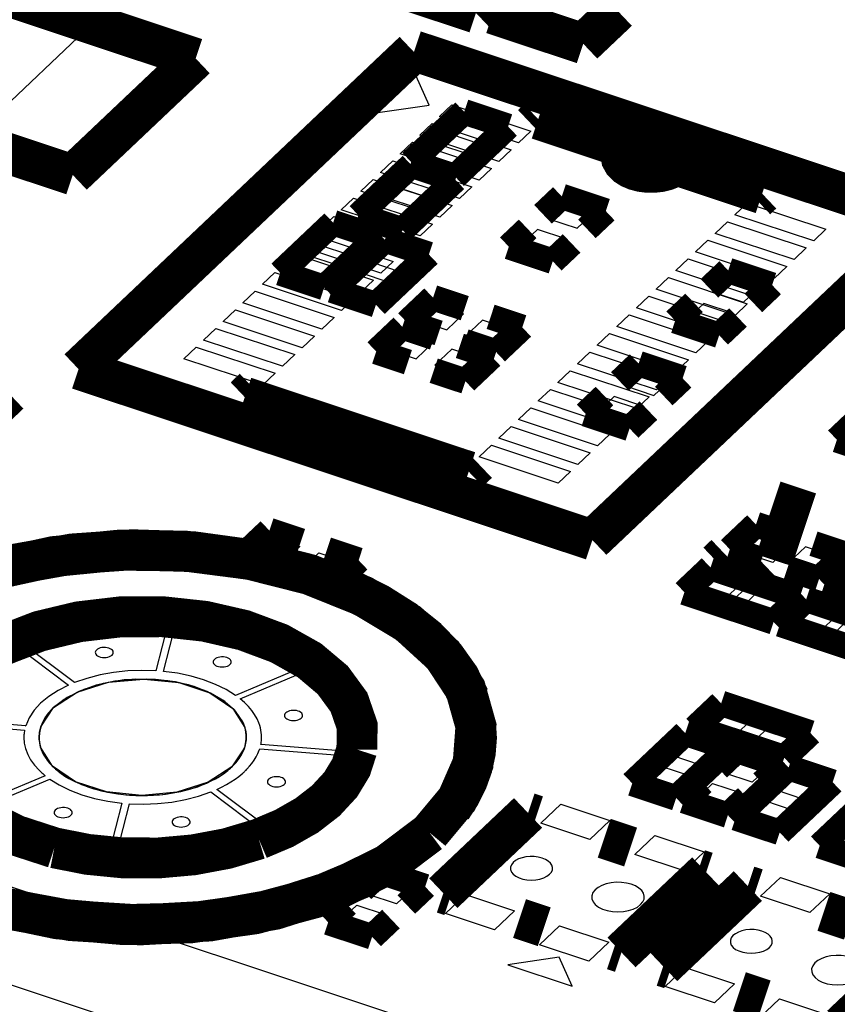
# Model space of a CAD drawing. Extents: x 0 to 1189, y 0 to 841.
# Tile 270 of 297: x 624.68 to 629.51, y 538.27 to 544.09. Entities that reach past the tile are written whole.
import ezdxf

# ---------------------------------------------------------------- set-up
doc = ezdxf.new("R2010")
doc.units = 0
doc.header["$LTSCALE"] = 65.395
doc.layers.get('0').update_dxf_attribs({"linetype": 'CONTINUOUS'})

msp = doc.modelspace()

# ---------------------------------------------------------------- linework, layer by layer
at = {"color": 7, "linetype": 'Continuous'}
for p, q in [((634.6239, 535.6352), (571.4392, 556.657)), ((634.6252, 535.0563), (571.4405, 556.0782)), ((628.1629, 544.1875), (627.9812, 544.0153)), ((627.9812, 544.0153), (627.5991, 544.1424)), ((624.4287, 543.4178), (625.0646, 544.0204)), ((625.0646, 544.0204), (625.5995, 543.8424)), ((625.5995, 543.8424), (624.9637, 543.2398)), ((627.0247, 543.7554), (626.7976, 543.5402)), ((627.1022, 543.5842), (627.0247, 543.7554)), ((626.7976, 543.5402), (627.1022, 543.5842)), ((627.1632, 543.5165), (627.2359, 543.5853)), ((627.2359, 543.5853), (627.7021, 543.4302)), ((627.6294, 543.3614), (627.1632, 543.5165)), ((627.047, 543.4063), (627.1197, 543.4752)), ((627.1197, 543.4752), (627.5858, 543.3201)), ((627.7021, 543.4302), (627.6294, 543.3614)), ((624.9637, 543.2398), (624.4287, 543.4178)), ((627.5132, 543.2512), (627.047, 543.4063)), ((626.9308, 543.2962), (627.0034, 543.365)), ((627.0034, 543.365), (627.4696, 543.2099)), ((627.5858, 543.3201), (627.5132, 543.2512)), ((626.8146, 543.186), (626.8872, 543.2549)), ((626.8872, 543.2549), (627.3534, 543.0998)), ((627.397, 543.1411), (626.9308, 543.2962)), ((627.4696, 543.2099), (627.397, 543.1411)), ((626.6983, 543.0759), (626.771, 543.1448)), ((626.771, 543.1448), (627.2372, 542.9897)), ((627.2807, 543.0309), (626.8146, 543.186)), ((627.3534, 543.0998), (627.2807, 543.0309)), ((626.5821, 542.9657), (626.6548, 543.0346)), ((626.6548, 543.0346), (627.121, 542.8795)), ((627.1645, 542.9208), (626.6983, 543.0759)), ((627.0483, 542.8106), (626.5821, 542.9657)), ((627.2372, 542.9897), (627.1645, 542.9208)), ((628.9083, 542.9359), (628.9809, 543.0048)), ((628.9809, 543.0048), (629.4471, 542.8497)), ((626.4659, 542.8556), (626.5386, 542.9245)), ((626.5386, 542.9245), (627.0047, 542.7694)), ((629.3745, 542.7808), (628.9083, 542.9359)), ((626.9321, 542.7005), (626.4659, 542.8556)), ((627.121, 542.8795), (627.0483, 542.8106)), ((628.7921, 542.8257), (628.8647, 542.8946)), ((628.8647, 542.8946), (629.3309, 542.7395)), ((629.4471, 542.8497), (629.3745, 542.7808)), ((626.3496, 542.7454), (626.4223, 542.8143)), ((626.4223, 542.8143), (626.8885, 542.6592)), ((629.2582, 542.6706), (628.7921, 542.8257)), ((626.8158, 542.5903), (626.3496, 542.7454)), ((627.0047, 542.7694), (626.9321, 542.7005)), ((628.6758, 542.7156), (628.7485, 542.7845)), ((628.7485, 542.7845), (629.2147, 542.6294)), ((629.3309, 542.7395), (629.2582, 542.6706)), ((626.2334, 542.6352), (626.3061, 542.7041)), ((626.3061, 542.7041), (626.7723, 542.549)), ((628.5596, 542.6054), (628.6323, 542.6743)), ((628.6323, 542.6743), (629.0985, 542.5192)), ((629.142, 542.5605), (628.6758, 542.7156)), ((626.6996, 542.4801), (626.2334, 542.6352)), ((626.8885, 542.6592), (626.8158, 542.5903)), ((629.2147, 542.6294), (629.142, 542.5605)), ((626.1172, 542.5251), (626.1899, 542.594)), ((626.1899, 542.594), (626.656, 542.4389)), ((628.4434, 542.4953), (628.5161, 542.5642)), ((628.5161, 542.5642), (628.9822, 542.4091)), ((629.0258, 542.4503), (628.5596, 542.6054)), ((626.5834, 542.37), (626.1172, 542.5251)), ((626.7723, 542.549), (626.6996, 542.4801)), ((629.0985, 542.5192), (629.0258, 542.4503)), ((626.001, 542.415), (626.0736, 542.4838)), ((626.0736, 542.4838), (626.5398, 542.3287)), ((626.656, 542.4389), (626.5834, 542.37)), ((628.3272, 542.3851), (628.3998, 542.454)), ((628.3998, 542.454), (628.866, 542.2989)), ((628.9096, 542.3402), (628.4434, 542.4953)), ((626.4672, 542.2599), (626.001, 542.415)), ((628.7934, 542.23), (628.3272, 542.3851)), ((628.9822, 542.4091), (628.9096, 542.3402)), ((625.8847, 542.3048), (625.9574, 542.3737)), ((625.9574, 542.3737), (626.4236, 542.2186)), ((626.5398, 542.3287), (626.4672, 542.2599)), ((628.2109, 542.275), (628.2836, 542.3439)), ((628.2836, 542.3439), (628.7498, 542.1888)), ((626.3509, 542.1497), (625.8847, 542.3048)), ((628.6771, 542.1199), (628.2109, 542.275)), ((628.866, 542.2989), (628.7934, 542.23)), ((625.7685, 542.1947), (625.8412, 542.2635)), ((625.8412, 542.2635), (626.3074, 542.1084)), ((626.4236, 542.2186), (626.3509, 542.1497)), ((628.0947, 542.1648), (628.1673, 542.2337)), ((628.1673, 542.2337), (628.6335, 542.0786)), ((625.6523, 542.0845), (625.725, 542.1534)), ((625.725, 542.1534), (626.1912, 541.9983)), ((626.2347, 542.0396), (625.7685, 542.1947)), ((628.5609, 542.0097), (628.0947, 542.1648)), ((628.7498, 542.1888), (628.6771, 542.1199)), ((626.3074, 542.1084), (626.2347, 542.0396)), ((627.9785, 542.0547), (628.0511, 542.1235)), ((628.0511, 542.1235), (628.5173, 541.9684)), ((626.1185, 541.9294), (625.6523, 542.0845)), ((628.4446, 541.8996), (627.9785, 542.0547)), ((628.6335, 542.0786), (628.5609, 542.0097)), ((626.1912, 541.9983), (626.1185, 541.9294)), ((627.8622, 541.9445), (627.9349, 542.0134)), ((627.9349, 542.0134), (628.4011, 541.8583)), ((628.3284, 541.7894), (627.8622, 541.9445)), ((628.5173, 541.9684), (628.4446, 541.8996)), ((627.746, 541.8344), (627.8187, 541.9032)), ((627.8187, 541.9032), (628.2849, 541.7481)), ((628.4011, 541.8583), (628.3284, 541.7894)), ((628.2122, 541.6793), (627.746, 541.8344)), ((627.6298, 541.7242), (627.7025, 541.7931)), ((627.7025, 541.7931), (628.1686, 541.638)), ((628.2849, 541.7481), (628.2122, 541.6793)), ((627.5136, 541.6141), (627.5862, 541.6829)), ((627.5862, 541.6829), (628.0524, 541.5278)), ((628.096, 541.5691), (627.6298, 541.7242)), ((628.1686, 541.638), (628.096, 541.5691)), ((627.3974, 541.5039), (627.47, 541.5728)), ((627.47, 541.5728), (627.9362, 541.4177)), ((627.9798, 541.459), (627.5136, 541.6141)), ((628.0524, 541.5278), (627.9798, 541.459)), ((627.8635, 541.3488), (627.3974, 541.5039)), ((627.9362, 541.4177), (627.8635, 541.3488)), ((628.8878, 540.9603), (629.0332, 541.098)), ((629.0332, 541.098), (629.2777, 541.0167)), ((626.0758, 540.9325), (626.1758, 541.0272)), ((626.1758, 541.0272), (626.3379, 540.9733)), ((629.2777, 541.0167), (629.1324, 540.8789)), ((626.238, 540.8786), (626.0758, 540.9325)), ((626.3379, 540.9733), (626.238, 540.8786)), ((626.3493, 540.8416), (626.4492, 540.9363)), ((626.4492, 540.9363), (626.6114, 540.8823)), ((629.1324, 540.8789), (628.8878, 540.9603)), ((626.6114, 540.8823), (626.5115, 540.7876)), ((626.5115, 540.7876), (626.3493, 540.8416)), ((628.6196, 540.7061), (628.765, 540.8438)), ((628.765, 540.8438), (629.0095, 540.7624)), ((629.0095, 540.7624), (628.8642, 540.6247)), ((628.8642, 540.6247), (628.6196, 540.7061)), ((625.5615, 540.5306), (625.4866, 540.2388)), ((625.531, 540.2352), (625.6059, 540.527)), ((625.5615, 540.5306), (625.5613, 540.5308)), ((625.6063, 540.5271), (625.6059, 540.527)), ((629.4584, 540.427), (629.6037, 540.5648)), ((624.6922, 540.4051), (624.6921, 540.4049)), ((625.0058, 540.1693), (624.6921, 540.4049)), ((629.7029, 540.3457), (629.4584, 540.427)), ((624.6562, 540.3897), (624.9699, 540.1541)), ((625.4864, 540.2388), (625.4866, 540.2388)), ((625.531, 540.2352), (625.5311, 540.2351)), ((626.3772, 540.2704), (625.9574, 540.0934)), ((625.9844, 540.0732), (626.4042, 540.2503)), ((626.3772, 540.2704), (626.3772, 540.2706)), ((626.4045, 540.2502), (626.4042, 540.2503)), ((625.0058, 540.1693), (625.006, 540.1693)), ((625.9572, 540.0934), (625.9574, 540.0934)), ((628.7462, 539.9111), (628.8461, 540.0058)), ((628.8461, 540.0058), (629.0083, 539.9518)), ((624.7165, 539.9139), (624.1978, 539.9553)), ((629.0083, 539.9518), (628.9083, 539.8571)), ((624.1913, 539.9303), (624.71, 539.8889)), ((624.7101, 539.8889), (624.71, 539.8889)), ((624.7165, 539.9139), (624.7167, 539.914)), ((628.9083, 539.8571), (628.7462, 539.9111)), ((629.0196, 539.8201), (629.1195, 539.9148)), ((629.1195, 539.9148), (629.2817, 539.8608)), ((628.5376, 539.7378), (628.634, 539.8292)), ((628.634, 539.8292), (628.8021, 539.7732)), ((629.1818, 539.7661), (629.0196, 539.8201)), ((629.2817, 539.8608), (629.1818, 539.7661)), ((626.097, 539.769), (626.1001, 539.778)), ((626.1002, 539.778), (626.1001, 539.778)), ((626.1002, 539.778), (626.6189, 539.7367)), ((626.1066, 539.8031), (626.1068, 539.803)), ((626.6254, 539.7617), (626.1068, 539.803)), ((626.6254, 539.7617), (626.6257, 539.7618)), ((628.8021, 539.7732), (628.7057, 539.6819)), ((626.6191, 539.7365), (626.6189, 539.7367)), ((628.7057, 539.6819), (628.5376, 539.7378)), ((628.8433, 539.6361), (628.9397, 539.7275)), ((628.9397, 539.7275), (629.1078, 539.6715)), ((624.8756, 539.6752), (624.8871, 539.6643)), ((624.8871, 539.6643), (624.901, 539.6522)), ((628.3751, 539.5838), (628.4715, 539.6752)), ((628.4715, 539.6752), (628.6396, 539.6192)), ((629.1078, 539.6715), (629.0114, 539.5802)), ((624.8323, 539.6188), (624.4126, 539.4417)), ((624.4395, 539.4216), (624.8593, 539.5986)), ((624.8231, 539.6265), (624.8323, 539.6189)), ((624.8595, 539.5986), (624.8593, 539.5986)), ((628.6396, 539.6192), (628.5432, 539.5279)), ((629.0114, 539.5802), (628.8433, 539.6361)), ((629.149, 539.5344), (629.2453, 539.6258)), ((629.2453, 539.6258), (629.4135, 539.5698)), ((625.0838, 539.5528), (625.1012, 539.5469)), ((626.1605, 539.3023), (625.8468, 539.5379)), ((628.5432, 539.5279), (628.3751, 539.5838)), ((628.6808, 539.4821), (628.7772, 539.5735)), ((628.7772, 539.5735), (628.9453, 539.5175)), ((629.3171, 539.4785), (629.149, 539.5344)), ((629.4135, 539.5698), (629.3171, 539.4785)), ((625.8109, 539.5226), (625.8107, 539.5227)), ((625.8109, 539.5226), (626.1247, 539.2871)), ((628.8489, 539.4262), (628.6808, 539.4821)), ((628.9453, 539.5175), (628.8489, 539.4262)), ((628.9865, 539.3804), (629.0828, 539.4718)), ((629.0828, 539.4718), (629.251, 539.4158)), ((625.2857, 539.4567), (625.2108, 539.165)), ((625.2552, 539.1614), (625.3301, 539.4531)), ((625.2857, 539.4568), (625.2856, 539.4568)), ((625.3303, 539.4532), (625.3301, 539.4531)), ((627.7612, 539.338), (627.8793, 539.4499)), ((627.8793, 539.4499), (628.1697, 539.3533)), ((629.251, 539.4158), (629.1546, 539.3245)), ((628.1697, 539.3533), (628.0517, 539.2414)), ((629.1546, 539.3245), (628.9865, 539.3804)), ((626.1605, 539.3023), (626.1609, 539.3023)), ((628.0517, 539.2414), (627.7612, 539.338)), ((629.4832, 539.2151), (629.5796, 539.3065)), ((626.1246, 539.2869), (626.1247, 539.2871)), ((628.3179, 539.1528), (628.436, 539.2647)), ((628.436, 539.2647), (628.7264, 539.1681)), ((629.6514, 539.1592), (629.4832, 539.2151)), ((625.2105, 539.1648), (625.2108, 539.165)), ((625.2552, 539.1614), (625.2555, 539.1612)), ((628.6083, 539.0562), (628.3179, 539.1528)), ((628.7264, 539.1681), (628.6083, 539.0562)), ((626.7403, 538.9166), (626.8367, 539.008)), ((626.8367, 539.008), (627.0048, 538.952)), ((629.0604, 538.9058), (629.1785, 539.0177)), ((629.1785, 539.0177), (629.4689, 538.921)), ((627.0048, 538.952), (626.9084, 538.8607)), ((626.9084, 538.8607), (626.7403, 538.9166)), ((627.198, 538.8042), (627.3161, 538.9161)), ((627.3161, 538.9161), (627.6065, 538.8195)), ((629.3509, 538.8091), (629.0604, 538.9058)), ((629.4689, 538.921), (629.3509, 538.8091)), ((626.5778, 538.7626), (626.6742, 538.854)), ((626.6742, 538.854), (626.8423, 538.798)), ((626.8423, 538.798), (626.7459, 538.7067)), ((627.4884, 538.7076), (627.198, 538.8042)), ((627.6065, 538.8195), (627.4884, 538.7076)), ((626.7459, 538.7067), (626.5778, 538.7626)), ((627.7547, 538.619), (627.8727, 538.7309)), ((627.8727, 538.7309), (628.1632, 538.6343)), ((628.0451, 538.5224), (627.7547, 538.619)), ((628.1632, 538.6343), (628.0451, 538.5224)), ((627.8702, 538.5449), (627.5656, 538.5009)), ((627.9478, 538.3738), (627.8702, 538.5449)), ((627.5656, 538.5009), (627.9478, 538.3738)), ((628.4972, 538.3719), (628.6153, 538.4838)), ((628.6153, 538.4838), (628.9057, 538.3872)), ((628.7876, 538.2753), (628.4972, 538.3719)), ((628.9057, 538.3872), (628.7876, 538.2753)), ((629.0539, 538.1867), (629.1719, 538.2986)), ((629.1719, 538.2986), (629.4623, 538.202))]:
    msp.add_line(p, q, dxfattribs=at)
at = {"color": 1, "linetype": 'Continuous'}
for p, q in [((627.3272, 543.5031), (627.2308, 543.4118)), ((627.4953, 543.4471), (627.3272, 543.5031)), ((627.399, 543.3558), (627.4953, 543.4471)), ((627.2308, 543.4118), (627.399, 543.3558)), ((627.1647, 543.3491), (627.0683, 543.2577)), ((627.3328, 543.2931), (627.1647, 543.3491)), ((627.0683, 543.2577), (627.2365, 543.2018)), ((627.2365, 543.2018), (627.3328, 543.2931)), ((627.0155, 543.1881), (626.9191, 543.0968)), ((627.1836, 543.1322), (627.0155, 543.1881)), ((626.9191, 543.0968), (627.0872, 543.0408)), ((627.0872, 543.0408), (627.1836, 543.1322)), ((626.853, 543.0341), (626.7566, 542.9427)), ((627.0211, 542.9781), (626.853, 543.0341)), ((626.9247, 542.8868), (627.0211, 542.9781)), ((627.9042, 543.0029), (627.8079, 542.9116)), ((628.0724, 542.947), (627.9042, 543.0029)), ((626.7566, 542.9427), (626.9247, 542.8868)), ((627.8079, 542.9116), (627.976, 542.8556)), ((627.976, 542.8556), (628.0724, 542.947)), ((626.553, 542.8477), (626.4567, 542.7563)), ((626.7212, 542.7917), (626.553, 542.8477)), ((627.7417, 542.8489), (627.6454, 542.7575)), ((627.9099, 542.7929), (627.7417, 542.8489)), ((626.6248, 542.7004), (626.7212, 542.7917)), ((627.8135, 542.7016), (627.9099, 542.7929)), ((626.4567, 542.7563), (626.6248, 542.7004)), ((626.8587, 542.7459), (626.7623, 542.6546)), ((627.0269, 542.69), (626.8587, 542.7459)), ((627.6454, 542.7575), (627.8135, 542.7016)), ((626.3905, 542.6936), (626.2942, 542.6023)), ((626.5587, 542.6377), (626.3905, 542.6936)), ((626.9305, 542.5987), (627.0269, 542.69)), ((626.4623, 542.5464), (626.5587, 542.6377)), ((626.7623, 542.6546), (626.9305, 542.5987)), ((626.2942, 542.6023), (626.4623, 542.5464)), ((626.6962, 542.5919), (626.5998, 542.5006)), ((626.8644, 542.536), (626.6962, 542.5919)), ((628.8879, 542.5651), (628.7915, 542.4738)), ((629.056, 542.5092), (628.8879, 542.5651)), ((626.5998, 542.5006), (626.768, 542.4447)), ((626.768, 542.4447), (626.8644, 542.536)), ((628.9596, 542.4179), (629.056, 542.5092)), ((628.7915, 542.4738), (628.9596, 542.4179)), ((627.1433, 542.4041), (627.0434, 542.3094)), ((627.3055, 542.3501), (627.1433, 542.4041)), ((628.7254, 542.4111), (628.629, 542.3198)), ((628.8935, 542.3552), (628.7254, 542.4111)), ((627.2056, 542.2554), (627.3055, 542.3501)), ((628.7971, 542.2639), (628.8935, 542.3552)), ((627.0434, 542.3094), (627.2056, 542.2554)), ((627.4168, 542.3131), (627.3169, 542.2184)), ((627.579, 542.2592), (627.4168, 542.3131)), ((628.629, 542.3198), (628.7971, 542.2639)), ((626.9617, 542.2319), (626.8618, 542.1372)), ((627.1239, 542.178), (626.9617, 542.2319)), ((627.3169, 542.2184), (627.479, 542.1645)), ((627.479, 542.1645), (627.579, 542.2592)), ((627.0239, 542.0833), (627.1239, 542.178)), ((626.8618, 542.1372), (627.0239, 542.0833)), ((627.2351, 542.1409), (627.1352, 542.0463)), ((627.3973, 542.087), (627.2351, 542.1409)), ((627.1352, 542.0463), (627.2974, 541.9923)), ((627.2974, 541.9923), (627.3973, 542.087)), ((628.3584, 542.0144), (628.262, 541.9231)), ((628.5265, 541.9585), (628.3584, 542.0144)), ((628.262, 541.9231), (628.4301, 541.8671)), ((628.4301, 541.8671), (628.5265, 541.9585)), ((628.1959, 541.8604), (628.0995, 541.769)), ((628.364, 541.8044), (628.1959, 541.8604)), ((628.2676, 541.7131), (628.364, 541.8044)), ((628.0995, 541.769), (628.2676, 541.7131)), ((629.0517, 541.0628), (628.9517, 540.9681)), ((629.2138, 541.0088), (629.0517, 541.0628)), ((629.1139, 540.9141), (629.2138, 541.0088)), ((628.9517, 540.9681), (629.1139, 540.9141)), ((629.3251, 540.9718), (629.2252, 540.8771)), ((629.4873, 540.9179), (629.3251, 540.9718)), ((629.2252, 540.8771), (629.3874, 540.8232)), ((629.3874, 540.8232), (629.4873, 540.9179)), ((628.7834, 540.8086), (628.6835, 540.7139)), ((628.9456, 540.7546), (628.7834, 540.8086)), ((628.8457, 540.6599), (628.9456, 540.7546)), ((628.6835, 540.7139), (628.8457, 540.6599)), ((629.0569, 540.7176), (628.957, 540.6229)), ((629.219, 540.6637), (629.0569, 540.7176)), ((629.1191, 540.569), (629.219, 540.6637)), ((628.957, 540.6229), (629.1191, 540.569)), ((629.3487, 540.6205), (629.2488, 540.5258)), ((629.5109, 540.5666), (629.3487, 540.6205)), ((629.2488, 540.5258), (629.411, 540.4719)), ((629.411, 540.4719), (629.5109, 540.5666))]:
    msp.add_line(p, q, dxfattribs=at)
at = {"color": 6, "linetype": 'Continuous'}
for p, q in [((624.8046, 539.7873), (624.7962, 539.8445)), ((626.0206, 539.8474), (626.0106, 539.7839)), ((624.8756, 539.6753), (624.8046, 539.7873)), ((626.0106, 539.7839), (625.9349, 539.6708)), ((625.0108, 539.5834), (624.8756, 539.6753)), ((625.9349, 539.6708), (625.7954, 539.5796)), ((625.1939, 539.5231), (625.0108, 539.5834)), ((625.7954, 539.5796), (625.6099, 539.521)), ((625.4026, 539.5016), (625.1939, 539.5231)), ((625.6099, 539.521), (625.4026, 539.5016))]:
    msp.add_line(p, q, dxfattribs=at)
at = {"color": 7, "linetype": 'Continuous'}
for points, const_width in [([(625.7214, 543.86), (623.123, 544.7245)], 0.2416), ([(627.8992, 544.6225), (627.3782, 544.1287)], 0.2416), ([(627.3782, 544.1287), (626.7668, 544.3321)], 0.2416), ([(627.4773, 544.1248), (627.6817, 544.3185)], 0.2416), ([(628.0123, 543.9468), (627.4773, 544.1248)], 0.2416), ([(628.2166, 544.1405), (628.0123, 543.9468)], 0.2416), ([(622.3963, 544.0358), (624.9947, 543.1713)], 0.2416), ([(627.0101, 543.8998), (625.0295, 542.0227)], 0.2416), ([(630.052, 542.8945), (627.0139, 543.9053)], 0.2416), ([(624.9947, 543.1713), (625.7214, 543.86)], 0.2416), ([(626.9952, 543.2472), (627.3086, 543.5442)], 0.151), ([(627.3086, 543.5442), (627.5684, 543.4577)], 0.151), ([(627.7103, 543.4668), (627.7461, 543.5007)], 0.2416), ([(627.7461, 543.5007), (629.0699, 543.0603)], 0.2416), ([(627.5684, 543.4577), (627.2551, 543.1607)], 0.151), ([(628.2518, 543.327), (628.2402, 543.3075), (628.2359, 543.2867), (628.2394, 543.2659), (628.2505, 543.246), (628.2687, 543.2278), (628.2933, 543.2122), (628.3226, 543.1999), (628.3564, 543.1912), (628.3926, 543.1866), (628.4298, 543.1864), (628.4662, 543.1905), (628.5004, 543.1987), (628.5308, 543.2108), (628.556, 543.2262)], 0.2416), ([(627.2551, 543.1607), (626.9952, 543.2472)], 0.151), ([(626.6835, 542.9322), (626.9969, 543.2292)], 0.151), ([(626.9969, 543.2292), (627.2567, 543.1427)], 0.151), ([(627.2567, 543.1427), (626.9434, 542.8457)], 0.151), ([(629.0699, 543.0603), (629.0341, 543.0264)], 0.2416), ([(627.7744, 542.9385), (627.8856, 543.044)], 0.151), ([(627.8856, 543.044), (628.1455, 542.9575)], 0.151), ([(628.1455, 542.9575), (628.0342, 542.8521)], 0.151), ([(626.2211, 542.5917), (626.5344, 542.8887)], 0.151), ([(626.5344, 542.8887), (626.7943, 542.8023)], 0.151), ([(626.9434, 542.8457), (626.6835, 542.9322)], 0.151), ([(628.0661, 541.0124), (630.052, 542.8945)], 0.2416), ([(627.5723, 542.747), (627.6835, 542.8524)], 0.151), ([(626.7943, 542.8023), (626.4809, 542.5053)], 0.151), ([(626.5267, 542.49), (626.8401, 542.787)], 0.151), ([(626.8401, 542.787), (627.1, 542.7006)], 0.151), ([(627.8321, 542.6605), (627.5723, 542.747)], 0.151), ([(627.9434, 542.766), (627.8321, 542.6605)], 0.151), ([(627.1, 542.7006), (626.7866, 542.4036)], 0.151), ([(628.758, 542.5008), (628.8693, 542.6062)], 0.151), ([(628.8693, 542.6062), (629.1291, 542.5198)], 0.151), ([(626.4809, 542.5053), (626.2211, 542.5917)], 0.151), ([(626.7866, 542.4036), (626.5267, 542.49)], 0.151), ([(629.1291, 542.5198), (629.0178, 542.4143)], 0.151), ([(626.9703, 542.2988), (627.1247, 542.4452)], 0.151), ([(627.1247, 542.4452), (627.312, 542.3829)], 0.151), ([(628.5559, 542.3092), (628.6672, 542.4147)], 0.151), ([(627.4648, 542.332), (627.6521, 542.2697)], 0.151), ([(628.8157, 542.2228), (628.5559, 542.3092)], 0.151), ([(628.927, 542.3282), (628.8157, 542.2228)], 0.151), ([(626.7887, 542.1267), (626.9431, 542.273)], 0.151), ([(626.9431, 542.273), (627.1303, 542.2107)], 0.151), ([(627.1576, 542.2365), (626.9703, 542.2988)], 0.151), ([(627.6521, 542.2697), (627.4976, 542.1234)], 0.151), ([(627.2832, 542.1599), (627.4704, 542.0976)], 0.151), ([(627.4976, 542.1234), (627.3104, 542.1857)], 0.151), ([(626.9759, 542.0644), (626.7887, 542.1267)], 0.151), ([(627.4704, 542.0976), (627.316, 541.9512)], 0.151), ([(625.0295, 542.0227), (628.0661, 541.0124)], 0.2416), ([(628.2285, 541.95), (628.3398, 542.0555)], 0.151), ([(628.3398, 542.0555), (628.5996, 541.969)], 0.151), ([(627.316, 541.9512), (627.1287, 542.0135)], 0.151), ([(628.5996, 541.969), (628.4883, 541.8636)], 0.151), ([(624.2569, 541.5326), (624.6202, 541.877)], 0.2416), ([(626.0653, 541.9078), (626.0117, 541.857)], 0.2416), ([(626.0117, 541.857), (627.3355, 541.4165)], 0.2416), ([(628.0264, 541.7585), (628.1377, 541.8639)], 0.151), ([(628.2862, 541.672), (628.0264, 541.7585)], 0.151), ([(628.3975, 541.7775), (628.2862, 541.672)], 0.151), ([(629.5115, 541.6052), (629.6659, 541.7515)], 0.151), ([(629.6987, 541.5429), (629.5115, 541.6052)], 0.151), ([(627.3355, 541.4165), (627.3891, 541.4674)], 0.2416), ([(629.3168, 541.0733), (629.1067, 541.1432)], 0.453), ([(628.8786, 540.9575), (629.0331, 541.1039)], 0.151), ([(629.0331, 541.1039), (629.2203, 541.0416)], 0.151), ([(626.1572, 541.0683), (626.0027, 540.922)], 0.151), ([(626.3444, 541.006), (626.1572, 541.0683)], 0.151), ([(627.1044, 539.2817), (627.2679, 539.478), (627.3615, 539.6921), (627.3781, 539.9123), (627.3169, 540.1299), (627.1835, 540.3328), (626.9783, 540.5203), (626.7111, 540.6811), (626.3925, 540.809), (626.0416, 540.8977), (625.6598, 540.9468), (625.2681, 540.9524), (624.8819, 540.9144), (624.5226, 540.836), (624.1916, 540.7175), (623.9086, 540.5646), (623.6841, 540.3826)], 0.2416), ([(626.0514, 540.8958), (625.7042, 540.9434), (625.3472, 540.9548), (624.9922, 540.9299), (624.6446, 540.8678), (624.3287, 540.773), (624.0437, 540.6452)], 0.2416), ([(628.8533, 540.9251), (628.8056, 540.8799)], 0.2416), ([(629.3731, 540.9907), (629.5604, 540.9284)], 0.151), ([(626.0027, 540.922), (626.19, 540.8597)], 0.151), ([(626.6845, 540.8929), (626.4972, 540.9552)], 0.151), ([(629.0659, 540.8952), (628.8786, 540.9575)], 0.151), ([(629.5604, 540.9284), (629.406, 540.7821)], 0.151), ([(629.4439, 540.7695), (629.5984, 540.9158)], 0.151), ([(626.5301, 540.7465), (626.6845, 540.8929)], 0.151), ([(628.6104, 540.7033), (628.7648, 540.8497)], 0.151), ([(628.7648, 540.8497), (629.2922, 540.6742)], 0.151), ([(629.0395, 540.7933), (629.0986, 540.8493)], 0.2416), ([(626.3428, 540.8088), (626.5301, 540.7465)], 0.151), ([(629.406, 540.7821), (629.2187, 540.8444)], 0.151), ([(627.339, 540.0772), (627.2796, 540.2004), (627.1953, 540.3189), (627.0873, 540.4311), (626.9571, 540.5356), (626.8064, 540.6309), (626.6335, 540.7175)], 0.2416), ([(629.6312, 540.7072), (629.4439, 540.7695)], 0.151), ([(629.1377, 540.5279), (628.6104, 540.7033)], 0.151), ([(629.2922, 540.6742), (629.1377, 540.5279)], 0.151), ([(629.1757, 540.5152), (629.3301, 540.6616)], 0.151), ([(629.3301, 540.6616), (629.8575, 540.4861)], 0.151), ([(623.8834, 540.5476), (623.666, 540.3639), (623.5174, 540.1598), (623.4428, 539.9394), (623.4477, 539.7191), (623.5299, 539.5037), (623.6897, 539.2985), (623.9151, 539.1185), (624.1995, 538.9673), (624.5377, 538.849), (624.9048, 538.7724), (625.2918, 538.7382), (625.6902, 538.7483), (626.0706, 538.8018), (626.4249, 538.8966), (626.7449, 539.0318)], 0.2416), ([(626.6744, 539.7737), (626.6759, 539.9134), (626.6278, 540.0529), (626.5317, 540.1843), (626.394, 540.3004), (626.2154, 540.4007), (626.0049, 540.4792), (625.7751, 540.5319), (625.527, 540.5588), (625.2741, 540.5576), (625.0308, 540.529), (624.798, 540.4732), (624.5893, 540.3927), (624.4156, 540.2925), (624.2778, 540.1731), (624.1845, 540.0408), (624.1396, 539.9014)], 0.2416), ([(629.703, 540.3398), (629.1757, 540.5152)], 0.151), ([(628.8275, 540.0468), (628.6731, 539.9005)], 0.151), ([(629.3548, 539.8714), (628.8275, 540.0468)], 0.151), ([(624.1396, 539.9014), (624.145, 539.7568), (624.2035, 539.6135), (624.3106, 539.4821), (624.4655, 539.3637), (624.6603, 539.2658), (624.8862, 539.1924)], 0.2416), ([(627.2329, 539.4265), (627.2851, 539.5066), (627.3262, 539.5886), (627.3561, 539.6722), (627.3744, 539.7567), (627.3812, 539.8419), (627.3759, 539.9307)], 0.2416), ([(628.6154, 539.8703), (628.302, 539.5733)], 0.151), ([(628.8752, 539.7838), (628.6154, 539.8703)], 0.151), ([(628.6731, 539.9005), (629.2004, 539.725)], 0.151), ([(629.2004, 539.725), (629.3548, 539.8714)], 0.151), ([(626.0946, 539.2442), (626.2438, 539.3072), (626.378, 539.3837), (626.4904, 539.4707), (626.5785, 539.566), (626.6402, 539.6677), (626.6744, 539.7737)], 0.2416), ([(623.4468, 539.7238), (623.5317, 539.5009), (623.6992, 539.2892), (623.9369, 539.1047), (624.2423, 538.9493), (624.5987, 538.833), (624.9837, 538.7619), (625.3936, 538.7365), (625.8041, 538.7596), (626.191, 538.8287), (626.5504, 538.943), (626.8553, 539.0939), (627.1044, 539.2817)], 0.2416), ([(628.5618, 539.4868), (628.8752, 539.7838)], 0.151), ([(628.9211, 539.7685), (628.8098, 539.6631)], 0.151), ([(629.1809, 539.6821), (628.9211, 539.7685)], 0.151), ([(629.2267, 539.6668), (628.9134, 539.3698)], 0.151), ([(629.0696, 539.5766), (629.1809, 539.6821)], 0.151), ([(629.4866, 539.5804), (629.2267, 539.6668)], 0.151), ([(628.302, 539.5733), (628.5618, 539.4868)], 0.151), ([(628.7189, 539.577), (628.6077, 539.4716)], 0.151), ([(629.1732, 539.2834), (629.4866, 539.5804)], 0.151), ([(628.6077, 539.4716), (628.8675, 539.3851)], 0.151), ([(628.8675, 539.3851), (628.9788, 539.4906)], 0.151), ([(629.7235, 539.5016), (629.4101, 539.2046)], 0.151), ([(627.686, 539.3986), (627.1853, 538.9241)], 0.2416), ([(627.7357, 539.382), (627.686, 539.3986)], 0.2416), ([(628.9134, 539.3698), (629.1732, 539.2834)], 0.151), ([(624.8862, 539.1924), (625.0828, 539.1535), (625.2882, 539.1332), (625.5012, 539.1323), (625.7073, 539.1507), (625.9053, 539.1878), (626.0946, 539.2442)], 0.2416), ([(628.2922, 539.1969), (628.136, 539.2489)], 0.2416), ([(629.4101, 539.2046), (629.67, 539.1181)], 0.151), ([(628.7391, 539.0482), (628.6938, 539.0633)], 0.2416), ([(626.8181, 539.049), (626.7068, 538.9436)], 0.151), ([(627.0779, 538.9626), (626.8181, 539.049)], 0.151), ([(628.2384, 538.5737), (628.7391, 539.0482)], 0.2416), ([(628.9852, 538.9663), (628.4845, 538.4918)], 0.2416), ([(629.0349, 538.9498), (628.9852, 538.9663)], 0.2416), ([(626.9666, 538.8571), (627.0779, 538.9626)], 0.151), ([(627.1853, 538.9241), (627.2299, 538.9092)], 0.2416), ([(626.616, 538.8575), (626.5047, 538.752)], 0.151), ([(627.636, 538.7741), (627.782, 538.7255)], 0.2416), ([(629.5914, 538.7646), (629.4352, 538.8166)], 0.2416), ([(626.7645, 538.6656), (626.8758, 538.7711)], 0.151), ([(626.5047, 538.752), (626.7645, 538.6656)], 0.151), ([(629.5376, 538.1414), (630.0383, 538.616)], 0.2416), ([(628.191, 538.5895), (628.2384, 538.5737)], 0.2416), ([(628.4845, 538.4918), (628.5291, 538.477)], 0.2416), ([(628.9352, 538.3419), (629.0812, 538.2933)], 0.2416), ([(629.4902, 538.1572), (629.5376, 538.1414)], 0.2416)]:
    msp.add_lwpolyline(points, dxfattribs=dict(at, const_width=const_width))
for points in [[(625.5613, 540.5308), (625.4118, 540.5359), (625.258, 540.5305), (625.1066, 540.5143), (624.9639, 540.4884), (624.8241, 540.4518), (624.6922, 540.4051)], [(626.3772, 540.2706), (626.2783, 540.3337), (626.163, 540.391), (626.0358, 540.4397), (625.9027, 540.4781), (625.758, 540.5078), (625.6063, 540.5271)], [(625.1349, 540.3618), (625.1306, 540.3561), (625.1283, 540.3499), (625.1284, 540.3438), (625.1308, 540.3377), (625.1352, 540.332), (625.1418, 540.327), (625.1499, 540.3229), (625.1596, 540.3197), (625.17, 540.3178), (625.1811, 540.3171), (625.1922, 540.3178), (625.2026, 540.3196), (625.2123, 540.3227), (625.2206, 540.3268), (625.2273, 540.3319)], [(625.2273, 540.3319), (625.2317, 540.3372), (625.2342, 540.343), (625.2347, 540.3489), (625.2331, 540.3547), (625.2294, 540.3603), (625.2239, 540.3653), (625.2168, 540.3696), (625.2082, 540.3731), (625.1985, 540.3755), (625.1884, 540.3769), (625.1778, 540.377), (625.1674, 540.376), (625.1576, 540.3739), (625.1487, 540.3707), (625.141, 540.3666), (625.1349, 540.3618)], [(625.8319, 540.3061), (625.8276, 540.3005), (625.8253, 540.2943), (625.8254, 540.2882), (625.8278, 540.282), (625.8322, 540.2764), (625.8388, 540.2713), (625.8469, 540.2672), (625.8566, 540.2641), (625.867, 540.2622), (625.8781, 540.2615), (625.8892, 540.2621), (625.8996, 540.264), (625.9093, 540.2671), (625.9176, 540.2712), (625.9243, 540.2762)], [(625.9243, 540.2762), (625.9287, 540.2815), (625.9312, 540.2873), (625.9317, 540.2933), (625.9301, 540.2991), (625.9264, 540.3046), (625.9209, 540.3097), (625.9138, 540.314), (625.9052, 540.3175), (625.8955, 540.3199), (625.8854, 540.3212), (625.8748, 540.3214), (625.8644, 540.3204), (625.8546, 540.3183), (625.8457, 540.3151), (625.838, 540.311), (625.8319, 540.3061)], [(625.4864, 540.2388), (625.4032, 540.2411), (625.3201, 540.2379), (625.2358, 540.2288), (625.1564, 540.2145), (625.0783, 540.1943), (625.006, 540.1693)], [(625.9572, 540.0934), (625.9015, 540.1281), (625.8387, 540.1588), (625.7679, 540.1859), (625.6939, 540.2074), (625.6135, 540.2241), (625.5311, 540.2351)], [(626.6257, 539.7618), (626.6352, 539.8459), (626.626, 539.9324), (626.5976, 540.0175), (626.5519, 540.0976), (626.4872, 540.1761), (626.4045, 540.2502)], [(626, 539.9378), (625.9574, 540.0007), (625.8937, 540.0576), (625.81, 540.1073), (625.7123, 540.146), (625.6031, 540.1734), (625.4843, 540.1884), (625.3646, 540.19), (625.2445, 540.1782), (625.1328, 540.1538), (625.0316, 540.1176), (624.9434, 540.0703), (624.8738, 540.0144)], [(626.0003, 539.9353), (625.9537, 540.0036), (625.8825, 540.0648), (625.7898, 540.116), (625.68, 540.1551), (625.5578, 540.1802), (625.4289, 540.1903), (625.2991, 540.1847), (625.1742, 540.1639), (625.0599, 540.1287), (624.9613, 540.0808), (624.8818, 540.0212)], [(624.9699, 540.154), (624.908, 540.1225), (624.8531, 540.0872), (624.8048, 540.0473), (624.7665, 540.0056), (624.7365, 539.9604), (624.7167, 539.914)], [(626.0949, 539.931), (626.0842, 539.9551), (626.07, 539.98), (626.0528, 540.0044), (626.0329, 540.028), (626.0102, 540.0508), (625.9844, 540.0731)], [(624.8738, 540.0144), (624.8505, 539.9886), (624.8304, 539.9607), (624.8152, 539.933), (624.8038, 539.9036), (624.7973, 539.875), (624.795, 539.8447)], [(624.8818, 540.0212), (624.8565, 539.9947), (624.8347, 539.9659), (624.8176, 539.9361), (624.8054, 539.9056), (624.7981, 539.8746), (624.7959, 539.8431)], [(626.346, 539.9597), (626.3504, 539.965), (626.3529, 539.9708), (626.3534, 539.9767), (626.3518, 539.9825), (626.3481, 539.9881), (626.3425, 539.9932), (626.3355, 539.9974), (626.3269, 540.0009), (626.3172, 540.0034), (626.3071, 540.0047), (626.2965, 540.0048), (626.2861, 540.0038), (626.2763, 540.0017), (626.2674, 539.9986), (626.2597, 539.9944), (626.2536, 539.9896)], [(626.0218, 539.8473), (626.0212, 539.8618), (626.0194, 539.8774), (626.0163, 539.8929), (626.0123, 539.9072), (626.0068, 539.9225), (626, 539.9378)], [(626.0209, 539.8473), (626.0203, 539.8617), (626.0187, 539.8761), (626.0157, 539.8917), (626.0118, 539.9059), (626.0069, 539.9201), (626.0003, 539.9353)], [(626.2536, 539.9896), (626.2493, 539.9839), (626.247, 539.9778), (626.2471, 539.9716), (626.2494, 539.9655), (626.2539, 539.9598), (626.2605, 539.9548), (626.2686, 539.9507), (626.2783, 539.9475), (626.2887, 539.9456), (626.2998, 539.9449), (626.3109, 539.9456), (626.3213, 539.9474), (626.331, 539.9505), (626.3393, 539.9546), (626.346, 539.9597)], [(624.7101, 539.8888), (624.7088, 539.882), (624.7078, 539.8751), (624.7068, 539.8669), (624.7062, 539.86), (624.7059, 539.8531), (624.7057, 539.8445)], [(626.111, 539.8475), (626.1105, 539.8613), (626.1092, 539.8751), (626.1071, 539.8888), (626.1041, 539.9025), (626.1002, 539.9161), (626.0949, 539.931)], [(624.7057, 539.8445), (624.7083, 539.8114), (624.7157, 539.7786), (624.7286, 539.7449), (624.7459, 539.7133), (624.7688, 539.6814), (624.7963, 539.651)], [(624.795, 539.8447), (624.795, 539.8422), (624.7951, 539.8386), (624.7952, 539.8362), (624.7954, 539.8326), (624.7955, 539.8302), (624.7959, 539.8259)], [(624.7959, 539.8431), (624.7961, 539.8347), (624.7969, 539.8251), (624.7981, 539.8155), (624.7998, 539.8059), (624.8017, 539.7976), (624.8045, 539.7872)], [(624.7959, 539.8259), (624.8003, 539.7995), (624.8083, 539.7735), (624.8205, 539.7466), (624.8356, 539.7216), (624.8551, 539.6962), (624.8781, 539.6718)], [(625.9357, 539.6705), (625.9591, 539.6949), (625.979, 539.7203), (625.9952, 539.7465), (626.0081, 539.7744), (626.0165, 539.8017), (626.0211, 539.8304)], [(626.0108, 539.7847), (626.0137, 539.7942), (626.0163, 539.8049), (626.0184, 539.8156), (626.0197, 539.8252), (626.0206, 539.836), (626.0209, 539.8473)], [(626.0211, 539.8304), (626.0213, 539.8328), (626.0214, 539.8352), (626.0216, 539.8388), (626.0217, 539.8412), (626.0217, 539.8436), (626.0218, 539.8473)], [(626.1067, 539.8031), (626.1079, 539.81), (626.109, 539.8169), (626.1099, 539.8251), (626.1105, 539.832), (626.1109, 539.8389), (626.111, 539.8475)], [(624.8045, 539.7872), (624.8112, 539.7684), (624.8204, 539.7486), (624.8309, 539.7303), (624.844, 539.7113), (624.8582, 539.6938), (624.8756, 539.6752)], [(625.9349, 539.6708), (625.9516, 539.6876), (625.9674, 539.706), (625.9813, 539.725), (625.9931, 539.7443), (626.0029, 539.764), (626.0108, 539.7847)], [(626.0244, 539.6571), (626.0402, 539.6742), (626.0544, 539.6918), (626.068, 539.7111), (626.079, 539.7294), (626.089, 539.7493), (626.097, 539.769)], [(626.1609, 539.3023), (626.2734, 539.3581), (626.3756, 539.4231), (626.4626, 539.4947), (626.5312, 539.5697), (626.5843, 539.6511), (626.6191, 539.7365)], [(624.7963, 539.651), (624.7999, 539.6475), (624.8036, 539.6439), (624.8087, 539.6392), (624.8126, 539.6357), (624.8178, 539.631), (624.8231, 539.6265)], [(624.8781, 539.6718), (624.8803, 539.6697), (624.8825, 539.6677), (624.8847, 539.6656), (624.888, 539.6625), (624.8903, 539.6605), (624.8933, 539.6579)], [(624.8933, 539.6579), (624.898, 539.6539), (624.904, 539.6489), (624.9089, 539.645), (624.9152, 539.6401), (624.9203, 539.6363), (624.927, 539.6315)], [(624.901, 539.6522), (624.9046, 539.6493), (624.9096, 539.6453), (624.9146, 539.6414), (624.9197, 539.6376), (624.9249, 539.6338), (624.9315, 539.6291)], [(625.8861, 539.6304), (625.8941, 539.636), (625.9031, 539.6428), (625.9118, 539.6497), (625.9202, 539.6566), (625.9272, 539.6627), (625.9357, 539.6705)], [(625.8915, 539.635), (625.8993, 539.6408), (625.9069, 539.6466), (625.9142, 539.6525), (625.9214, 539.6585), (625.9282, 539.6646), (625.9349, 539.6708)], [(625.9994, 539.6333), (626.0033, 539.6368), (626.0072, 539.6403), (626.011, 539.6439), (626.016, 539.6486), (626.0197, 539.6522), (626.0244, 539.6571)], [(624.8595, 539.5986), (624.9153, 539.5639), (624.978, 539.5331), (625.0488, 539.5061), (625.1228, 539.4846), (625.2032, 539.4679), (625.2856, 539.4568)], [(624.927, 539.6315), (624.9489, 539.6167), (624.9724, 539.6027), (624.9987, 539.5886), (625.0248, 539.5762), (625.0539, 539.5639), (625.0838, 539.5528)], [(624.9315, 539.6291), (624.9424, 539.6217), (624.9552, 539.6136), (624.9683, 539.6057), (624.9819, 539.5981), (624.996, 539.5907), (625.0112, 539.5832)], [(625.7334, 539.5539), (625.7602, 539.564), (625.7877, 539.5755), (625.814, 539.5878), (625.8391, 539.601), (625.8628, 539.615), (625.8861, 539.6304)], [(625.7959, 539.5798), (625.8122, 539.5876), (625.8296, 539.5965), (625.8463, 539.6058), (625.861, 539.6146), (625.8765, 539.6246), (625.8915, 539.635)], [(625.8468, 539.538), (625.8749, 539.5513), (625.9035, 539.5665), (625.9289, 539.5815), (625.9544, 539.5983), (625.9768, 539.6147), (625.9994, 539.6333)], [(626.1529, 539.5975), (626.1485, 539.5918), (626.1463, 539.5857), (626.1463, 539.5795), (626.1487, 539.5734), (626.1532, 539.5677), (626.1597, 539.5627), (626.1679, 539.5586), (626.1775, 539.5554), (626.1879, 539.5535), (626.199, 539.5528), (626.2101, 539.5535), (626.2206, 539.5553), (626.2303, 539.5584), (626.2385, 539.5625), (626.2452, 539.5676)], [(626.2452, 539.5676), (626.2496, 539.5729), (626.2521, 539.5787), (626.2526, 539.5846), (626.251, 539.5904), (626.2473, 539.596), (626.2418, 539.6011), (626.2347, 539.6053), (626.2261, 539.6088), (626.2165, 539.6113), (626.2063, 539.6126), (626.1957, 539.6127), (626.1853, 539.6117), (626.1756, 539.6096), (626.1666, 539.6065), (626.1589, 539.6023), (626.1529, 539.5975)], [(625.0112, 539.5832), (625.0227, 539.5778), (625.0344, 539.5726), (625.0464, 539.5676), (625.0586, 539.5627), (625.071, 539.558), (625.0845, 539.5532)], [(625.0845, 539.5532), (625.101, 539.5476), (625.1196, 539.5418), (625.1368, 539.5369), (625.1561, 539.5317), (625.1737, 539.5275), (625.1942, 539.523)], [(625.1012, 539.5469), (625.2001, 539.5212), (625.3077, 539.5056), (625.4186, 539.5011), (625.527, 539.5077), (625.6337, 539.5255), (625.7334, 539.5539)], [(625.6105, 539.5211), (625.6305, 539.5253), (625.6523, 539.5304), (625.6717, 539.5354), (625.6928, 539.5413), (625.7115, 539.5471), (625.7325, 539.5542)], [(625.7325, 539.5542), (625.7434, 539.5581), (625.754, 539.5621), (625.7645, 539.5663), (625.7749, 539.5706), (625.7851, 539.575), (625.7959, 539.5798)], [(625.1942, 539.523), (625.2266, 539.5168), (625.2616, 539.5114), (625.295, 539.5073), (625.3309, 539.5042), (625.3671, 539.5023), (625.4027, 539.5015)], [(625.3303, 539.4532), (625.4135, 539.4509), (625.4967, 539.4541), (625.5809, 539.4632), (625.6604, 539.4775), (625.7384, 539.4977), (625.8107, 539.5227)], [(625.4027, 539.5015), (625.4369, 539.502), (625.4731, 539.5036), (625.507, 539.5062), (625.5427, 539.5101), (625.5758, 539.5149), (625.6105, 539.5211)], [(624.4395, 539.4213), (624.5384, 539.3583), (624.6537, 539.3009), (624.7809, 539.2522), (624.9141, 539.2139), (625.0587, 539.1842), (625.2105, 539.1648)], [(624.8918, 539.4151), (624.8874, 539.4095), (624.8852, 539.4033), (624.8853, 539.3972), (624.8876, 539.391), (624.8921, 539.3854), (624.8987, 539.3803), (624.9068, 539.3762), (624.9165, 539.3731), (624.9269, 539.3712), (624.938, 539.3705), (624.9491, 539.3711), (624.9595, 539.373), (624.9692, 539.3761), (624.9775, 539.3802), (624.9842, 539.3852)], [(624.9842, 539.3852), (624.9886, 539.3905), (624.9911, 539.3963), (624.9916, 539.4023), (624.9899, 539.4081), (624.9863, 539.4137), (624.9807, 539.4187), (624.9737, 539.423), (624.9651, 539.4265), (624.9554, 539.4289), (624.9453, 539.4302), (624.9347, 539.4304), (624.9242, 539.4294), (624.9145, 539.4273), (624.9056, 539.4241), (624.8979, 539.42), (624.8918, 539.4151)], [(625.5888, 539.3595), (625.5844, 539.3538), (625.5822, 539.3477), (625.5823, 539.3415), (625.5846, 539.3354), (625.5891, 539.3298), (625.5957, 539.3247), (625.6038, 539.3206), (625.6135, 539.3175), (625.6239, 539.3155), (625.635, 539.3149), (625.6461, 539.3155), (625.6565, 539.3174), (625.6662, 539.3205), (625.6745, 539.3245), (625.6812, 539.3296)], [(625.6812, 539.3296), (625.6856, 539.3349), (625.6881, 539.3407), (625.6886, 539.3467), (625.6869, 539.3524), (625.6833, 539.358), (625.6777, 539.3631), (625.6707, 539.3674), (625.6621, 539.3708), (625.6524, 539.3733), (625.6423, 539.3746), (625.6317, 539.3748), (625.6212, 539.3738), (625.6115, 539.3717), (625.6026, 539.3685), (625.5949, 539.3644), (625.5888, 539.3595)], [(625.2555, 539.1612), (625.405, 539.1561), (625.5587, 539.1615), (625.7102, 539.1777), (625.8528, 539.2036), (625.9926, 539.2402), (626.1246, 539.2869)], [(627.8135, 539.0356), (627.8238, 539.048), (627.8297, 539.0615), (627.8307, 539.0754), (627.827, 539.0889), (627.8185, 539.1019), (627.8055, 539.1138), (627.789, 539.1237), (627.7689, 539.1318), (627.7464, 539.1376), (627.7228, 539.1406), (627.6981, 539.141), (627.6737, 539.1387), (627.651, 539.1338), (627.6301, 539.1263), (627.6122, 539.1167), (627.598, 539.1054)], [(627.598, 539.1054), (627.5878, 539.0922), (627.5826, 539.0778), (627.5828, 539.0634), (627.5883, 539.0491), (627.5987, 539.036), (627.614, 539.0242), (627.633, 539.0146), (627.6555, 539.0073), (627.6798, 539.0028), (627.7057, 539.0012), (627.7316, 539.0027), (627.756, 539.0071), (627.7786, 539.0143), (627.7979, 539.0238), (627.8135, 539.0356)], [(628.3517, 538.8566), (628.3645, 538.872), (628.3719, 538.8889), (628.3732, 538.9063), (628.3685, 538.9232), (628.3579, 538.9395), (628.3417, 538.9542), (628.321, 538.9667), (628.296, 538.9768), (628.2678, 538.984), (628.2383, 538.9878), (628.2074, 538.9883), (628.1769, 538.9854), (628.1485, 538.9793), (628.1224, 538.97), (628.1, 538.958), (628.0823, 538.9438)], [(628.0823, 538.9438), (628.0696, 538.9272), (628.0631, 538.9093), (628.0633, 538.8913), (628.0701, 538.8735), (628.0832, 538.8571), (628.1024, 538.8423), (628.1261, 538.8303), (628.1542, 538.8211), (628.1846, 538.8156), (628.2169, 538.8136), (628.2493, 538.8154), (628.2798, 538.8209), (628.3081, 538.8299), (628.3321, 538.8418), (628.3517, 538.8566)], [(628.8972, 538.6731), (628.887, 538.6599), (628.8818, 538.6456), (628.882, 538.6312), (628.8875, 538.6169), (628.8979, 538.6038), (628.9132, 538.592), (628.9322, 538.5824), (628.9547, 538.575), (628.979, 538.5706), (629.0049, 538.569), (629.0308, 538.5704), (629.0552, 538.5748), (629.0778, 538.582), (629.0971, 538.5916), (629.1127, 538.6034)], [(629.1127, 538.6034), (629.123, 538.6157), (629.1289, 538.6293), (629.1299, 538.6431), (629.1262, 538.6566), (629.1177, 538.6697), (629.1047, 538.6815), (629.0882, 538.6915), (629.0681, 538.6996), (629.0456, 538.7053), (629.022, 538.7084), (628.9973, 538.7088), (628.9729, 538.7064), (628.9502, 538.7015), (628.9293, 538.6941), (628.9114, 538.6845), (628.8972, 538.6731)], [(629.6509, 538.4243), (629.6637, 538.4398), (629.6711, 538.4567), (629.6724, 538.474), (629.6677, 538.4909), (629.6571, 538.5072), (629.6409, 538.522), (629.6202, 538.5345), (629.5952, 538.5446), (629.567, 538.5517), (629.5375, 538.5556), (629.5066, 538.5561), (629.4761, 538.5531), (629.4477, 538.547), (629.4216, 538.5377), (629.3992, 538.5257), (629.3815, 538.5115)], [(629.3815, 538.5115), (629.3688, 538.495), (629.3623, 538.4771), (629.3625, 538.4591), (629.3693, 538.4412), (629.3824, 538.4248), (629.4016, 538.4101), (629.4253, 538.398), (629.4534, 538.3889), (629.4838, 538.3833), (629.5161, 538.3813), (629.5485, 538.3832), (629.579, 538.3886), (629.6073, 538.3977), (629.6313, 538.4096), (629.6509, 538.4243)]]:
    msp.add_lwpolyline(points, dxfattribs=at)
at = {"color": 6, "linetype": 'Continuous'}
for points in [[(624.8818, 540.0212), (625.0214, 540.1124), (625.2068, 540.1709), (625.4142, 540.1904), (625.6229, 540.1689), (625.806, 540.1086), (625.9411, 540.0167), (626.0122, 539.9046), (626.0206, 539.8474)], [(624.7962, 539.8445), (624.8062, 539.908), (624.8818, 540.0212)]]:
    msp.add_lwpolyline(points, dxfattribs=at)

doc.saveas('drawing.dxf')
